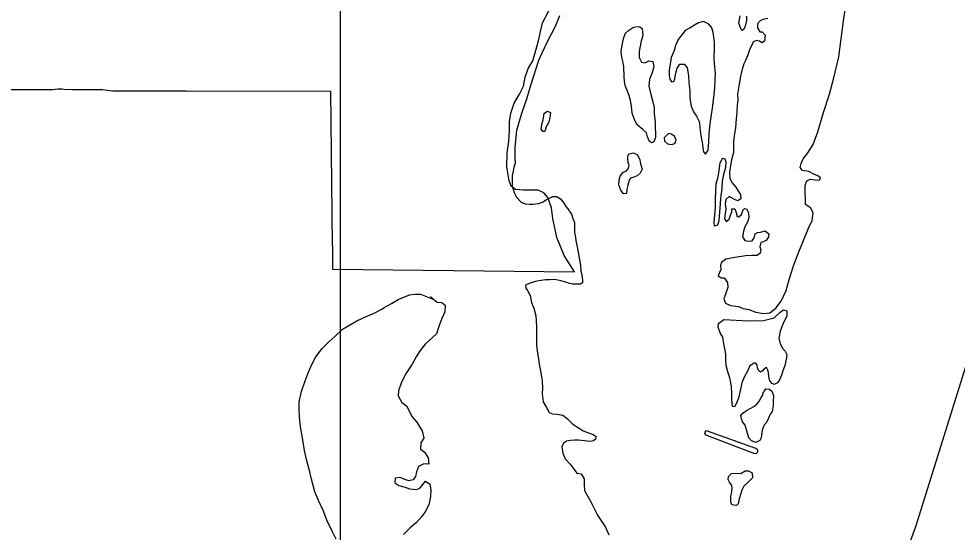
# Model space of a CAD drawing. Extents: x 1127717 to 1741049, y 2026793 to 2244711.
# Drawn here: x 1240409 to 1242460, y 2127719 to 2128841 of the extents above; entities that cross this region are included whole.
import ezdxf

# ---------------------------------------------------------------- set-up
doc = ezdxf.new("R2010")
doc.units = 0
for name, color, linetype in [('30', 7, 'Continuous'), ('6', 7, 'Continuous'), ('9', 7, 'Continuous')]:
    doc.layers.add(name, color=color, linetype=linetype)

msp = doc.modelspace()

# ---------------------------------------------------------------- linework, layer by layer
at = {"layer": '30'}
msp.add_line((1241111.2, 2151684.2), (1241111.2, 2119636.1), dxfattribs=at)
at = {"layer": '6'}
for points in [[(1241623.4, 2128287.7), (1241600.7, 2128323.6), (1241584.7, 2128362.8), (1241575.7, 2128404.2), (1241572.9, 2128427.9), (1241565.2, 2128450.4), (1241556, 2128460.5), (1241543.6, 2128466), (1241529.9, 2128465.9), (1241512.1, 2128466), (1241494.3, 2128467.3), (1241484.7, 2128475.2), (1241480.4, 2128486.8), (1241475.3, 2128517.2), (1241476.1, 2128548), (1241479.7, 2128572.5), (1241481.3, 2128597.1), (1241481.1, 2128615.8), (1241484, 2128634.3), (1241491.4, 2128655.9), (1241503, 2128675.7), (1241511.7, 2128693.6), (1241515.1, 2128713.3), (1241521.7, 2128732), (1241532.3, 2128748.7), (1241543.5, 2128789.8), (1241553, 2128831.4), (1241566.9, 2128858.2)], [(1240391.6, 2128686.4), (1240482.3, 2128686.4), (1240494.5, 2128687.6), (1240499.2, 2128687.4), (1240502.9, 2128687.3), (1240507.6, 2128687.1), (1240525.3, 2128686.4), (1240592.1, 2128686.2), (1240614.7, 2128683.2), (1240774.8, 2128683.1), (1241090.1, 2128682.4), (1241094, 2128347.3), (1241094.1, 2128341.2), (1241094.1, 2128335), (1241094.6, 2128293.5), (1241623.4, 2128287.7)]]:
    msp.add_lwpolyline(points, dxfattribs=at)
at = {"layer": '9'}
for points in [[(1242337.5, 2127644.9), (1242369.9, 2127733.3), (1242478.3, 2128080.9), (1242528.7, 2128291.4), (1242550.7, 2128394.5), (1242569.2, 2128493.6), (1242583.5, 2128588.1), (1242599.1, 2128683.1), (1242614.4, 2128795.1), (1242638.3, 2129008.4), (1242643.5, 2129121.2), (1242646.9, 2129251), (1242650.4, 2129378.7)], [(1241991.5, 2128423.3), (1241994.5, 2128425.9), (1242000, 2128424.5), (1242003.7, 2128416.1), (1242003.9, 2128406.6), (1242001.2, 2128396.5), (1241995.4, 2128386.4), (1241992.7, 2128376.3), (1241990.4, 2128364.2), (1241995.6, 2128356.3), (1242003.2, 2128354.5), (1242011.6, 2128355.7), (1242016, 2128361.8), (1242018.2, 2128370.9), (1242023.2, 2128373.5), (1242029.6, 2128374.7), (1242040, 2128377.4), (1242047.7, 2128371.1), (1242046.8, 2128364.5), (1242042.5, 2128356.9), (1242036.1, 2128353.3), (1242030.2, 2128351.6), (1242028.4, 2128342.1), (1242030.1, 2128335.6), (1242029.2, 2128328.6), (1242022.4, 2128323.4), (1242010.4, 2128323.1), (1241996.9, 2128322.8), (1241988, 2128321.6), (1241973.6, 2128319.3), (1241954.2, 2128315.8), (1241944.4, 2128308), (1241942, 2128302), (1241943.2, 2128293), (1241939.9, 2128286.4), (1241937.1, 2128279.3), (1241943.7, 2128274.5), (1241950.2, 2128274.6), (1241957.9, 2128264.8), (1241958.2, 2128253.8), (1241953, 2128239.2), (1241949.3, 2128228.6), (1241953.5, 2128219.1), (1241964.1, 2128213.9), (1241981.6, 2128212.3), (1241991.7, 2128207.5), (1242004.2, 2128205.3), (1242019.8, 2128199.7), (1242036.4, 2128196.6), (1242049.8, 2128197.9), (1242063.5, 2128208.7), (1242074.7, 2128224), (1242085.6, 2128246.8), (1242093.4, 2128273.5), (1242101.8, 2128300.8), (1242113.5, 2128331.6), (1242123.9, 2128356.4), (1242134.7, 2128383.2), (1242142.3, 2128399.9), (1242144.9, 2128416.4), (1242139.2, 2128427.3), (1242128, 2128434.6), (1242128.2, 2128448.1), (1242127.4, 2128459.1), (1242127.5, 2128476.1), (1242131.2, 2128486.7), (1242138.1, 2128490.4), (1242149.2, 2128488.6), (1242158.7, 2128487.9), (1242160.5, 2128492.9), (1242154.9, 2128497.8), (1242144.8, 2128502.1), (1242135.2, 2128507.3), (1242121.2, 2128509), (1242116.6, 2128515.4), (1242118.4, 2128524.5), (1242123.1, 2128534.6), (1242133.3, 2128547.8), (1242144.8, 2128566.1), (1242155.1, 2128593.4), (1242167.6, 2128635.8), (1242180.1, 2128676.1), (1242189.7, 2128711.4), (1242201.1, 2128757.2), (1242205.7, 2128796.9), (1242211.2, 2128836.1), (1242214.6, 2128861.2)], [(1241493.9, 2128530.7), (1241493.2, 2128559.7), (1241497.3, 2128597.4), (1241508.4, 2128634.2), (1241519.1, 2128666), (1241528.8, 2128697.7), (1241545.5, 2128750.2), (1241553.1, 2128767.4), (1241564, 2128790.7), (1241581.7, 2128824.7), (1241591.1, 2128847.9)], [(1241909.8, 2128544.5), (1241915.5, 2128553.7), (1241916.6, 2128571.7), (1241917.2, 2128589.8), (1241919.7, 2128611.4), (1241922.7, 2128631.5), (1241924.8, 2128645), (1241928.1, 2128675.2), (1241930.2, 2128690.2), (1241930.9, 2128706.3), (1241931, 2128720.8), (1241929.5, 2128742.8), (1241928.7, 2128754.8), (1241929.2, 2128775.3), (1241928.9, 2128789.8), (1241926.4, 2128810.3), (1241923.1, 2128821.2), (1241916.9, 2128829.1), (1241904.8, 2128834.8), (1241893.9, 2128832.1), (1241885.6, 2128826.4), (1241875.7, 2128821.1), (1241865.4, 2128814.9), (1241858.1, 2128805.2), (1241849.9, 2128795), (1241844.2, 2128782.3), (1241841, 2128771.2), (1241834.3, 2128756.1), (1241833.1, 2128745.5), (1241830, 2128729.4), (1241829.8, 2128716.4), (1241831.5, 2128708.4), (1241835.1, 2128703), (1241840.1, 2128703.6), (1241842.4, 2128709.7), (1241843.3, 2128714.7), (1241845.6, 2128724.8), (1241847.4, 2128732.8), (1241853.7, 2128741.5), (1241862.6, 2128741.2), (1241869.3, 2128733.8), (1241872.2, 2128716.4), (1241873.1, 2128700.9), (1241875, 2128683.4), (1241875.4, 2128666.4), (1241878.3, 2128649.9), (1241883.6, 2128637.6), (1241889.8, 2128627.7), (1241895.6, 2128616.3), (1241896.9, 2128604.3), (1241898.7, 2128589.8), (1241901, 2128577.9), (1241903.2, 2128566.9), (1241904, 2128557.4), (1241905.2, 2128549.9)], [(1242045.4, 2128841.2), (1242035, 2128839.4), (1242029, 2128836.3), (1242023.2, 2128829.6), (1242022.9, 2128820.6), (1242028.1, 2128812.2), (1242033.1, 2128811.8), (1242039.8, 2128804.5), (1242038.1, 2128791.9), (1242032.7, 2128787.8), (1242027.6, 2128791.7), (1242021.1, 2128793.5), (1242013.7, 2128790.3), (1242011.3, 2128784.3), (1242006.6, 2128774.7), (1242001.4, 2128759.5), (1241996.7, 2128749.4), (1241993.4, 2128742.3), (1241989.2, 2128727.7), (1241985.1, 2128711.6), (1241983, 2128697.5), (1241979.5, 2128675.9), (1241979.8, 2128663.9), (1241978.5, 2128652.8), (1241977.9, 2128636.3), (1241976.8, 2128622.2), (1241975.2, 2128603.2), (1241972.2, 2128585.1), (1241971, 2128572.5), (1241970.8, 2128561.5), (1241970.6, 2128548.5), (1241966.5, 2128532.4), (1241964.3, 2128519.8), (1241961.6, 2128505.2), (1241962.4, 2128492.2), (1241967.1, 2128482.8), (1241975.9, 2128473), (1241981.1, 2128464.1), (1241985.7, 2128456.7), (1241986.5, 2128447.2), (1241980.1, 2128443.1), (1241973, 2128445.9), (1241968, 2128448.8), (1241960.9, 2128452.1), (1241954.1, 2128446), (1241952.8, 2128435.9), (1241953.6, 2128424.4), (1241952.8, 2128414.9), (1241951.1, 2128403.3), (1241954.7, 2128397.9), (1241961.1, 2128402.6), (1241963.4, 2128409.1), (1241966.7, 2128418.7), (1241967, 2128425.2), (1241973.5, 2128425.4), (1241976.1, 2128419.4), (1241978.9, 2128409), (1241982.4, 2128408.1), (1241987.8, 2128413.2), (1241991.5, 2128423.3)], [(1241987.6, 2128817.3), (1241982.3, 2128830.7), (1241984.9, 2128847.2)], [(1241998.9, 2128846.1), (1241999.1, 2128837.1), (1241996.4, 2128824.5), (1241994, 2128818.4), (1241989.6, 2128815.3)], [(1241770.9, 2128819.1), (1241772.3, 2128804.1), (1241768.2, 2128788.5), (1241764.2, 2128768.9), (1241764.5, 2128755.9), (1241769.7, 2128745.5), (1241777.2, 2128744.2), (1241785.6, 2128748.4), (1241794.1, 2128747.6), (1241796.9, 2128736.6), (1241793.2, 2128722.5), (1241787.1, 2128708.4), (1241785.4, 2128693.3), (1241789.9, 2128675.4), (1241794.2, 2128659.5), (1241797.5, 2128646.5), (1241797.4, 2128633), (1241799.8, 2128614.5), (1241799.6, 2128602), (1241800.4, 2128590.5), (1241800.1, 2128581.5), (1241796.8, 2128571.9), (1241791.4, 2128569.8), (1241786.8, 2128572.2), (1241783.1, 2128582.6), (1241780.4, 2128591.1), (1241772.7, 2128598.9), (1241760.5, 2128609.1), (1241754.8, 2128618.5), (1241749.4, 2128634.4), (1241747.6, 2128649.4), (1241745.8, 2128662.3), (1241743, 2128672.8), (1241738.8, 2128682.2), (1241734, 2128695.1), (1241732.3, 2128703.6), (1241731.5, 2128714.1), (1241731, 2128736.1), (1241729.2, 2128748.1), (1241726.5, 2128756.5), (1241725.2, 2128769), (1241726.5, 2128779.5), (1241728.7, 2128790.6), (1241731, 2128799.7), (1241734.8, 2128809.3), (1241741.1, 2128814.9), (1241751.9, 2128822.2), (1241759.9, 2128823.9), (1241765.9, 2128823)], [(1241765.9, 2128823), (1241770.9, 2128819.1)], [(1241987.6, 2128817.3), (1241989.6, 2128815.3)], [(1241556.3, 2128633.8), (1241564.2, 2128639), (1241570.7, 2128636.1), (1241569, 2128625.1), (1241567.2, 2128614.5), (1241561.5, 2128604.9), (1241558.7, 2128594.3), (1241554.3, 2128594.2), (1241550.1, 2128599.6), (1241551.9, 2128609.2), (1241553.2, 2128615.7)], [(1241556.3, 2128633.8), (1241553.2, 2128615.7)], [(1241819.1, 2128580.5), (1241820.2, 2128573.5), (1241826.4, 2128567.1), (1241834.9, 2128566.3), (1241842.8, 2128568), (1241845.2, 2128575.6), (1241841.4, 2128584.5), (1241834.4, 2128588.3), (1241828.3, 2128589.7)], [(1241828.3, 2128589.7), (1241819.1, 2128580.5)], [(1241828.3, 2128589.7), (1241828.3, 2128589.7)], [(1241752.5, 2128547.8), (1241760.6, 2128543.5), (1241765.8, 2128532.6), (1241767.5, 2128523.7), (1241770.8, 2128512.2), (1241767, 2128503.1), (1241760.2, 2128497.4), (1241752.8, 2128494.8), (1241745.8, 2128492.6), (1241742.5, 2128487.5), (1241739.7, 2128477.4), (1241737.9, 2128468.4), (1241737.2, 2128458.8), (1241730.2, 2128458.2), (1241724.5, 2128466.1), (1241720.2, 2128477.5), (1241721, 2128489), (1241723.3, 2128497.1), (1241729.5, 2128505.7), (1241736, 2128507.9), (1241740.4, 2128512.5), (1241742.7, 2128520.1), (1241740.5, 2128527), (1241739.8, 2128536), (1241739.7, 2128540), (1241742.1, 2128545.6), (1241742.2, 2128545.6)], [(1241742.2, 2128545.6), (1241752.5, 2128547.8)], [(1241905.2, 2128549.9), (1241909.8, 2128544.5)], [(1241493.9, 2128530.7), (1241493.5, 2128525.2), (1241490.7, 2128516.6), (1241489, 2128507.5), (1241487.2, 2128498), (1241487, 2128485.5), (1241487.2, 2128475.5), (1241491.1, 2128461), (1241496.3, 2128451.1), (1241506.5, 2128439.9), (1241515.1, 2128436.6), (1241524.6, 2128435.3), (1241532.1, 2128435.5), (1241545.5, 2128437.3), (1241554.4, 2128441), (1241562.3, 2128445.7), (1241576.1, 2128452), (1241583.6, 2128452.2), (1241592.7, 2128447.4), (1241598.4, 2128440), (1241605.1, 2128429.7), (1241608.7, 2128425.3), (1241617, 2128413.9), (1241619.7, 2128404), (1241622.9, 2128395.6), (1241623.2, 2128382.5), (1241623.4, 2128374.5), (1241625.7, 2128362.6), (1241625.8, 2128356.1), (1241629.2, 2128342.1), (1241630.8, 2128334.2), (1241633.2, 2128318.7), (1241634.9, 2128310.7), (1241636.1, 2128302.7), (1241637.4, 2128289.3), (1241639.1, 2128281.3), (1241640.9, 2128268.8), (1241640.5, 2128263.8), (1241636.1, 2128260.7), (1241619.6, 2128260.8), (1241612.6, 2128262.6), (1241604.6, 2128264.9), (1241593, 2128268.2), (1241580.5, 2128270.9), (1241569.5, 2128270.1), (1241559.5, 2128270.4), (1241550.6, 2128269.2), (1241541.1, 2128267.4), (1241533.2, 2128265.3), (1241523.8, 2128262), (1241516.4, 2128258.8), (1241517, 2128252.4), (1241520.2, 2128246.9), (1241526.4, 2128236.1), (1241529.3, 2128220.6), (1241534.5, 2128208.7), (1241539, 2128191.3), (1241539.2, 2128181.3), (1241540, 2128167.3), (1241540.4, 2128151.3), (1241540.2, 2128139.7), (1241540.4, 2128129.2), (1241541.3, 2128115.2), (1241544.2, 2128097.3), (1241546, 2128086.3), (1241549.9, 2128067.9), (1241550.5, 2128062.9), (1241552.8, 2128049.4), (1241553.2, 2128033.9), (1241552.5, 2128020.9), (1241554.4, 2128003.9), (1241561.7, 2127991.1), (1241567.5, 2127980.2), (1241575, 2127977.4), (1241584.5, 2127976.6), (1241597.5, 2127974.9), (1241608.2, 2127966.6), (1241619.5, 2127954.9), (1241633.2, 2127946.2), (1241642.3, 2127940.4), (1241653.9, 2127936.2), (1241663.9, 2127932.4), (1241670.5, 2127928), (1241669.2, 2127922), (1241664.8, 2127918.4), (1241656.8, 2127917.2), (1241644.8, 2127918.9), (1241632.3, 2127920.1), (1241623.8, 2127919.9), (1241614.8, 2127919.2), (1241605.9, 2127918), (1241599, 2127913.8), (1241595.7, 2127905.7), (1241597.5, 2127891.3), (1241602.8, 2127878.9), (1241613.6, 2127867.6), (1241628.5, 2127847.9), (1241637.5, 2127846.2), (1241644.3, 2127835.8), (1241644.1, 2127823.8), (1241645.4, 2127810.3)], [(1241946.9, 2128535.9), (1241951.4, 2128535), (1241954.1, 2128528.1), (1241953.4, 2128516), (1241948.8, 2128500.4), (1241945.6, 2128485.8), (1241945.5, 2128469.8), (1241942.5, 2128447.7), (1241940.6, 2128426.1), (1241939.5, 2128409.6), (1241938.7, 2128399), (1241935.9, 2128390), (1241929.5, 2128387.3), (1241928.3, 2128396.3), (1241929.9, 2128411.3), (1241931, 2128428.4), (1241931.6, 2128446.4), (1241932.2, 2128463), (1241932.8, 2128480), (1241936.9, 2128495.1), (1241939.6, 2128508.7), (1241941.7, 2128526.3)], [(1241946.9, 2128535.9), (1241941.7, 2128526.3)], [(1241102.5, 2127703.8), (1241094.1, 2127719.6), (1241082, 2127745.4), (1241074.6, 2127764.7), (1241063.5, 2127788), (1241056.1, 2127806.8), (1241048.4, 2127834.7), (1241044.6, 2127850.6), (1241037.9, 2127877.5), (1241033.5, 2127897.4), (1241028.8, 2127924.8), (1241024.7, 2127949.3), (1241022.2, 2127970.8), (1241021.3, 2127988.3), (1241021.9, 2128003.8), (1241026.9, 2128026.4), (1241034.3, 2128049.6), (1241040.9, 2128066.8), (1241048.9, 2128085.5), (1241058, 2128101.8), (1241071.5, 2128120.1), (1241086.7, 2128135), (1241099.8, 2128146.8), (1241115.9, 2128162.2), (1241147.9, 2128181), (1241168.2, 2128190), (1241185.5, 2128197.4), (1241202.2, 2128206.3), (1241207.6, 2128209.5), (1241223.4, 2128218.4), (1241237.7, 2128227.2), (1241250, 2128232.5), (1241262.4, 2128237.3), (1241274.8, 2128239.1), (1241282.3, 2128238.8), (1241286.8, 2128238.9)], [(1241286.8, 2128238.9), (1241315.5, 2128227)], [(1241308.4, 2128233.9), (1241315.5, 2128227), (1241323.1, 2128221.7), (1241333.6, 2128221), (1241340.8, 2128214.6), (1241340.1, 2128200.6), (1241333.5, 2128185.9), (1241326.9, 2128168.7), (1241321.3, 2128152.1), (1241296.9, 2128130), (1241285.7, 2128116.2), (1241277.1, 2128102), (1241268.5, 2128086.2), (1241255.5, 2128066.4), (1241245, 2128047.1), (1241238.4, 2128028), (1241237.7, 2128016.9), (1241246, 2128002.6), (1241256.2, 2127995.3), (1241268.7, 2127971.1), (1241278, 2127959.8), (1241290.4, 2127940.6), (1241294.3, 2127924.1), (1241287.1, 2127914.4), (1241286.9, 2127900.4), (1241295.1, 2127893.6), (1241303.3, 2127881.3), (1241305.2, 2127867.3), (1241294.2, 2127868.1), (1241282.3, 2127862.3), (1241277.6, 2127850.6), (1241275.4, 2127840.6), (1241270.5, 2127833.4), (1241261.1, 2127831.2), (1241252.6, 2127834), (1241242, 2127838.8), (1241231, 2127837), (1241230.3, 2127827), (1241239.4, 2127821.2), (1241253.5, 2127817), (1241263, 2127813.7), (1241278.5, 2127812.1), (1241285, 2127815.3), (1241289.8, 2127820.4), (1241297.6, 2127830.6), (1241307.2, 2127823.8), (1241309.5, 2127811.3), (1241308.9, 2127796.8), (1241304.8, 2127778.7), (1241297.6, 2127765), (1241289.9, 2127753.3), (1241278.3, 2127740), (1241264.1, 2127728.6), (1241249.4, 2127714.3)], [(1241949.4, 2128183.5), (1242003.3, 2128180.8), (1242036.2, 2128181.5), (1242059.6, 2128187.1), (1242072.7, 2128199.9), (1242080.1, 2128204.6), (1242087.1, 2128202.8), (1242086.9, 2128190.8), (1242079.8, 2128177.1), (1242072.7, 2128158.4), (1242069.6, 2128142.8), (1242072.9, 2128130.3), (1242077.6, 2128120.9), (1242083.8, 2128114.1), (1242087.4, 2128107.2), (1242086.6, 2128099.6), (1242083, 2128083), (1242077.9, 2128069.4), (1242075.5, 2128061.8), (1242071.3, 2128051.7), (1242066.5, 2128045.1), (1242059.5, 2128041.9), (1242055.5, 2128043.8), (1242050.4, 2128049.7), (1242048.2, 2128059.2), (1242047.5, 2128067.7), (1242045.8, 2128072.6), (1242042.7, 2128078.6), (1242037.3, 2128075.4), (1242033.9, 2128071.8), (1242030, 2128068.7), (1242024.9, 2128073.6), (1242023.2, 2128078.1), (1242022.1, 2128084.1), (1242019.5, 2128088), (1242015.5, 2128088.4), (1242006.7, 2128082.7), (1242001.5, 2128071.1), (1241994.3, 2128057.4), (1241989.1, 2128045.2), (1241985, 2128027.6), (1241981.4, 2128011.5), (1241977.6, 2128002.9), (1241975.8, 2127997.9), (1241972.9, 2127992.8), (1241968.4, 2127993.7), (1241967, 2128008.7), (1241967.2, 2128023.7), (1241966.4, 2128036.2), (1241965.1, 2128046.2), (1241962.4, 2128056.1), (1241958.6, 2128069.6), (1241954.7, 2128083.5), (1241953.9, 2128096.5), (1241954.1, 2128109), (1241950.2, 2128126.9), (1241947.3, 2128145.4), (1241941.6, 2128154.8), (1241937.3, 2128166.7), (1241938.1, 2128175.2)], [(1241938.1, 2128175.2), (1241949.4, 2128183.5)], [(1242040.3, 2128031.9), (1242049.3, 2128031.7), (1242054.4, 2128027.3), (1242058.1, 2128017.8), (1242057, 2128004.3), (1242057.2, 2127995.8), (1242055.5, 2127982.7), (1242051.1, 2127976.6), (1242047.3, 2127968), (1242043.1, 2127958.9), (1242037.2, 2127952.3), (1242033.5, 2127941.7), (1242032.2, 2127931.6), (1242031.4, 2127925.1), (1242028, 2127919.5), (1242019.2, 2127914.8), (1242010.1, 2127918.6), (1242004.5, 2127924.9), (1242000.7, 2127937.4), (1241996.3, 2127952.8), (1241990.6, 2127960.2), (1241988, 2127967.1), (1241986.8, 2127974.1), (1241991.2, 2127979.2), (1241999, 2127984.9), (1242006.9, 2127989.1), (1242015.3, 2127993.8), (1242022.6, 2127999.5), (1242027, 2128005.1), (1242030.3, 2128011.7), (1242033.7, 2128017.3), (1242036, 2128025.3)], [(1242040.3, 2128031.9), (1242036, 2128025.3)], [(1241913.3, 2127940.3), (1241909.3, 2127939.7), (1241907.4, 2127936.2), (1241908.5, 2127932.7), (1241912, 2127931.3), (1242016.3, 2127890.7), (1242020.7, 2127891.3), (1242023.6, 2127894.9), (1242024.1, 2127898.4), (1242019, 2127902.3)], [(1241913.3, 2127940.3), (1242019, 2127902.3)], [(1241966.4, 2127846.9), (1241975.9, 2127848.2), (1241986.9, 2127847.4), (1241996.2, 2127852.7), (1242003.7, 2127852.8), (1242011.3, 2127849), (1242012.5, 2127838), (1242003.3, 2127828.8), (1241993.5, 2127819.5), (1241989.2, 2127810.9), (1241986.4, 2127803.4), (1241982.7, 2127792.2), (1241981, 2127781.2), (1241977.5, 2127777.6), (1241967, 2127778.4), (1241964.9, 2127785.3), (1241965.1, 2127796.8), (1241966.9, 2127806.9), (1241967.7, 2127815.4), (1241967, 2127820.9), (1241961.9, 2127828.3), (1241959.2, 2127834.2), (1241959.6, 2127840.8)], [(1241959.6, 2127840.8), (1241966.4, 2127846.9)], [(1241645.4, 2127810.3), (1241659.5, 2127784.1), (1241673.6, 2127756.4), (1241690.7, 2127730.3), (1241698.1, 2127713.4)]]:
    msp.add_lwpolyline(points, dxfattribs=at)

doc.saveas('drawing.dxf')
